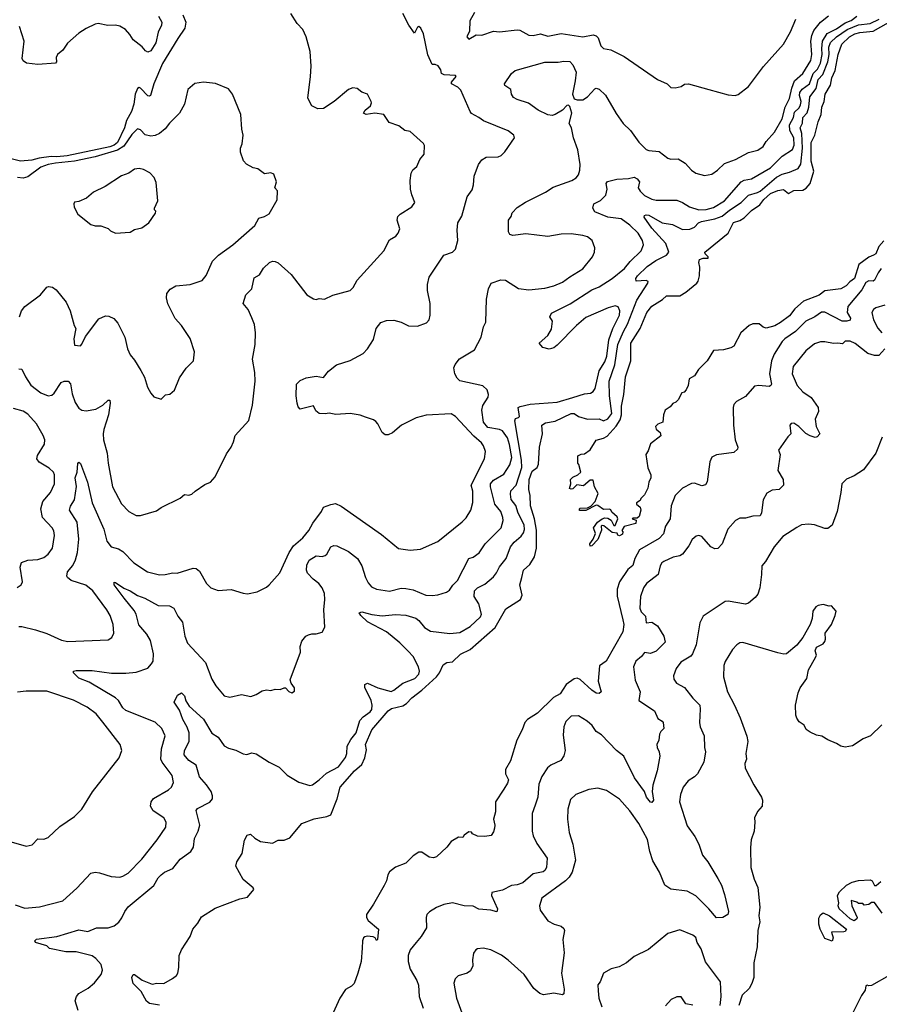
# Model space of a CAD drawing. Extents: x 1771496 to 1971148, y 471553 to 643630.
# Tile 382 of 656: x 1873110 to 1878977, y 544582 to 551302. Entities that reach past the tile are written whole.
import ezdxf

# ---------------------------------------------------------------- set-up
doc = ezdxf.new("R2010")
doc.units = 0

msp = doc.modelspace()

# ---------------------------------------------------------------- linework, layer by layer
at = {"layer": '0CON10XD'}
for points in [[(1874224.5, 551335), (1874244.6, 551285), (1874238.2, 551245), (1874189.1, 551175), (1874085, 551002.9), (1874026.9, 550865), (1874002.5, 550785), (1873995, 550780), (1873985, 550783.8), (1873935, 550834.3), (1873925, 550838.8), (1873915, 550833.3), (1873898.5, 550795), (1873888.4, 550725), (1873873.5, 550675), (1873839.6, 550615), (1873825, 550564.5), (1873778.1, 550465), (1873755, 550446.3), (1873725, 550434.6), (1873433.4, 550373.4), (1873365, 550365.5), (1873325, 550369.2), (1873242.4, 550357.6), (1873193.7, 550343.7), (1873115, 550336.6), (1873051.8, 550351.8)], [(1873105, 547160), (1873125, 547161.1), (1873218.1, 547138.1), (1873295, 547114), (1873395, 547067.5), (1873438.3, 547058.3), (1873715, 547070), (1873740, 547085), (1873753.8, 547115), (1873749.2, 547175), (1873727.1, 547235), (1873704.3, 547275), (1873608.6, 547405), (1873562.1, 547442.1), (1873462.5, 547475), (1873437.1, 547495), (1873433.1, 547505), (1873437.8, 547535), (1873473.3, 547576.7), (1873492.5, 547615), (1873504.7, 547665), (1873513.6, 547756.4), (1873501.9, 547871.9), (1873451.1, 547955), (1873457.8, 547982.2), (1873485.4, 548025), (1873497.1, 548117.1), (1873489.1, 548175), (1873501.8, 548215), (1873506.2, 548273.8), (1873515, 548282.5), (1873525, 548273.8), (1873574.4, 548145.6), (1873604.7, 548005), (1873684.6, 547825), (1873705, 547744), (1873734.6, 547704.6), (1873785, 547690.6), (1873815, 547672.9), (1873890, 547595), (1873983.8, 547533.8), (1874065, 547514.4), (1874104.4, 547515.6), (1874155, 547526.9), (1874185, 547525.6), (1874295, 547559.2), (1874315, 547557.5), (1874338, 547538), (1874386.2, 547455), (1874415, 547423.8), (1874465, 547406.7), (1874553.6, 547413.6), (1874635, 547388.8), (1874665, 547383.8), (1874731.7, 547398.3), (1874795, 547428.8), (1874814.2, 547445.8), (1874885, 547527.5), (1874948.9, 547665), (1874979.7, 547710.3), (1875043.3, 547765), (1875083.3, 547815), (1875111.5, 547865), (1875170.8, 547945), (1875184.2, 547975), (1875235, 547994.2), (1875265, 548000.8), (1875305, 547982.9), (1875579.8, 547789.8), (1875695, 547694.2), (1875775, 547680.8), (1875845, 547689.2), (1875965, 547740.8), (1876131.2, 547875), (1876156.8, 547903.2), (1876188.6, 547955), (1876202.7, 548007.3), (1876202.1, 548085), (1876192.5, 548125), (1876283.5, 548305), (1876290, 548355), (1876276.5, 548395), (1876262.2, 548415), (1876209.1, 548459.1), (1876085, 548594), (1876055, 548612.5), (1875885, 548602.5), (1875815.9, 548584.1), (1875716.7, 548535), (1875655, 548482), (1875625, 548468), (1875605, 548470), (1875584.5, 548484.5), (1875555, 548543.3), (1875540.3, 548560.3), (1875525, 548571.2), (1875469.7, 548589.7), (1875435, 548604), (1875365, 548615.7), (1875267.5, 548607.5), (1875223.6, 548616.4), (1875195, 548611.2), (1875155, 548613.8), (1875131.7, 548631.7), (1875115, 548667.5), (1875025, 548643.8), (1875010.3, 548660.3), (1875004.2, 548685), (1874997.5, 548735), (1874998.8, 548815), (1875025, 548840), (1875065, 548858), (1875135, 548870), (1875185, 548860), (1875217.3, 548902.7), (1875273, 548947), (1875365, 548976), (1875453.8, 549025), (1875484.3, 549055.7), (1875525, 549120), (1875544.3, 549195), (1875575, 549236), (1875615, 549250), (1875665, 549252.5), (1875715, 549238), (1875765, 549214), (1875825, 549210), (1875887.7, 549232.3), (1875904, 549255), (1875912, 549285), (1875911.2, 549365), (1875893.8, 549455), (1875894, 549495), (1875906.2, 549545), (1876005.8, 549694.2), (1876065, 549716.2), (1876084, 549736), (1876100, 549795), (1876095.5, 549865), (1876101.2, 549915), (1876128.3, 549961.7), (1876165, 550092.5), (1876199.4, 550140.6), (1876208.1, 550175), (1876211.9, 550235), (1876242.2, 550315), (1876263.7, 550346.3), (1876295, 550364), (1876375, 550366), (1876396.7, 550375), (1876420.5, 550399.5), (1876486.7, 550495), (1876482.5, 550515), (1876445, 550543.8), (1876275, 550611.4), (1876245, 550635.6), (1876195, 550663.1), (1876185.4, 550675.4), (1876120.9, 550820.9), (1876101.7, 550841.7), (1876058, 550865), (1876058, 550875), (1876088.8, 550915), (1876085, 550922.5), (1876007.5, 550925), (1875990, 550935), (1875985, 550960), (1875966.4, 550986.4), (1875947, 550997), (1875925, 550997.5), (1875895, 551062.5), (1875867.1, 551205), (1875848, 551245), (1875835, 551256.7), (1875825, 551252.5), (1875805, 551210), (1875766.7, 551265), (1875726.2, 551345)], [(1874057.2, 551327.2), (1874080, 551285), (1874077.5, 551265), (1874055, 551216.2), (1874039.3, 551145), (1874005, 551090), (1873985, 551081.8), (1873968.8, 551088.8), (1873946.5, 551116.5), (1873884.2, 551164.2), (1873861.7, 551201.7), (1873832.4, 551235), (1873795, 551258.3), (1873765, 551266.1), (1873712.1, 551262.1), (1873645.7, 551275.7), (1873625, 551272.9), (1873565, 551243.3), (1873515, 551210), (1873437.4, 551142.6), (1873405.6, 551095), (1873367.5, 551065), (1873360, 551045), (1873361.5, 551015), (1873355.3, 551004.7), (1873235, 550996.4), (1873156.1, 551006.1), (1873135, 551022.1), (1873128.4, 551038.4), (1873141, 551155), (1873109.8, 551255)], [(1875508.8, 550745), (1875483.3, 550793.3), (1875445, 550806.7), (1875413.6, 550833.6), (1875385, 550837.5), (1875355, 550826), (1875256.7, 550745), (1875183.9, 550696.1), (1875145, 550693.8), (1875103.8, 550715), (1875076.4, 550766.4), (1875096, 550915), (1875098.8, 550985), (1875093.8, 551085), (1875066.2, 551185), (1875043.3, 551235), (1875005, 551277.5), (1874960, 551345)], [(1876215, 551352.5), (1876182.5, 551295), (1876180, 551225), (1876162.5, 551185), (1876175, 551170), (1876225, 551200), (1876265, 551197.5), (1876345, 551223.3), (1876385, 551218.8), (1876505, 551234), (1876525, 551232), (1876585, 551196.7), (1876614.2, 551194.2), (1876665, 551206), (1876715, 551190.6), (1876805, 551208), (1876955, 551186), (1877025, 551200), (1877045, 551192), (1877058, 551178), (1877075.7, 551125), (1877095, 551105.8), (1877145, 551096), (1877235, 551051.2), (1877463.9, 550893.9), (1877530, 550865), (1877555, 550840), (1877585, 550836.7), (1877625, 550846.2), (1877648.3, 550861.7), (1877675, 550864.5), (1877813.8, 550825), (1877945, 550789.1), (1877994.3, 550785.7)], [(1876365, 547527.5), (1876385, 547567.9), (1876430.4, 547625), (1876459.4, 547705), (1876485, 547737.3), (1876533.7, 547776.3), (1876549.9, 547800.1), (1876556.5, 547823.5), (1876552.8, 547855), (1876513, 547935), (1876497.3, 547987.3), (1876465, 548028), (1876460.5, 548065), (1876463.4, 548086.6), (1876499.7, 548125), (1876538.2, 548245), (1876536, 548295), (1876489.1, 548565), (1876495, 548580), (1876515, 548586.2), (1876520.8, 548595), (1876512.9, 548655), (1876526.6, 548663.4), (1876595, 548678.4), (1876777.6, 548692.4), (1876885, 548724.2), (1876965, 548748.9), (1877005.9, 548754.1), (1877024.4, 548765.6), (1877038.4, 548785), (1877066.3, 548905), (1877105, 548968.1), (1877117.3, 549005), (1877132.2, 549117.8), (1877158.4, 549195), (1877203.2, 549285), (1877205.8, 549315.8), (1877195, 549342.5), (1877175, 549349.1), (1877126.2, 549335), (1876975, 549268.7), (1876910.4, 549215), (1876778.9, 549081.1), (1876755, 549063.1), (1876725, 549054.5), (1876681.2, 549065), (1876656.7, 549095), (1876714, 549146), (1876740.5, 549189.5), (1876746.2, 549245), (1876728.9, 549275), (1876740.5, 549299.5), (1876868, 549362), (1877015, 549457.8), (1877065, 549480), (1877153.1, 549535), (1877238.8, 549605), (1877277.5, 549652.5), (1877351.5, 549725), (1877367.5, 549765), (1877360.8, 549795), (1877331.8, 549845), (1877275, 549900.8), (1877215, 549942.1), (1877125, 549955.4), (1877035, 549990.3), (1877021.7, 550015), (1877029.5, 550045), (1877075, 550069.1), (1877110, 550105), (1877120.8, 550145), (1877112, 550185), (1877121.3, 550198.7), (1877186.5, 550213.5), (1877265, 550218.6), (1877305, 550228.6), (1877325, 550215.4), (1877340, 550195), (1877331.5, 550155), (1877345, 550133.1), (1877375, 550102.5), (1877425, 550077.1), (1877455, 550071.5), (1877595, 550070), (1877635, 550054.6), (1877681.2, 550025), (1877745, 550005.6), (1877795, 550007.3), (1877845, 550020.3), (1877920.8, 550065), (1878035, 550195.4), (1878055, 550206.5), (1878105, 550217.1), (1878235, 550291.1), (1878315, 550370.4), (1878385, 550415.4), (1878396.8, 550445), (1878394.8, 550495), (1878367.1, 550547.1), (1878364, 550585), (1878391.4, 550635), (1878398.8, 550671.2), (1878429.5, 550700.5), (1878440.3, 550720.3), (1878444.2, 550745), (1878432.4, 550785), (1878434.9, 550805), (1878451.6, 550828.4), (1878499.8, 550865), (1878525.3, 550934.7), (1878555, 550964.8), (1878575.9, 551005), (1878587.9, 551065), (1878584.6, 551105), (1878589.5, 551155), (1878620.9, 551209.1), (1878685, 551240.4), (1878745, 551280.3), (1878785, 551295.9), (1878825, 551326.8)], [(1878184.2, 550435.8), (1878205, 550470.6), (1878262.9, 550535), (1878314.7, 550625), (1878335.2, 550704.8), (1878365.2, 550764.8), (1878379.4, 550835), (1878398.4, 550885), (1878455.1, 550934.9), (1878510.8, 551025), (1878516.2, 551063.8), (1878508.9, 551155), (1878515.7, 551195), (1878531.4, 551228.6), (1878575.2, 551284.8), (1878630.3, 551329.7)], [(1876536.7, 547495), (1876548, 547545), (1876591.1, 547585), (1876623.3, 547636.7), (1876638.3, 547695), (1876638.1, 547818.1), (1876624.9, 547894.9), (1876596.4, 547985), (1876595.2, 548055.2), (1876585.3, 548095), (1876587.7, 548165), (1876608.5, 548221.5), (1876642, 548245), (1876651.4, 548268.6), (1876657.4, 548385), (1876678.9, 548475), (1876673.3, 548535), (1876698.8, 548551.2), (1876765, 548561.2), (1876875, 548614.7), (1876895.3, 548615.3), (1876925.4, 548594.6), (1876985, 548574.8), (1877065, 548578.2), (1877095, 548563.6), (1877125, 548577.5), (1877151.9, 548615), (1877135.9, 548735.9), (1877134.1, 548835), (1877173.4, 548946.6), (1877193.5, 549085), (1877230.5, 549175), (1877259.3, 549225), (1877321.5, 549388.5), (1877398.6, 549505), (1877400, 549515), (1877385, 549521.9), (1877318, 549518), (1877315.6, 549535), (1877327.5, 549555), (1877392.6, 549617.4), (1877452, 549658), (1877524.4, 549695), (1877540.5, 549715), (1877519.7, 549775), (1877425, 549879.3), (1877372.7, 549955), (1877375, 549965.7), (1877385, 549970.6), (1877405, 549968.2), (1877495, 549916.7), (1877565, 549903.9), (1877635, 549870.5), (1877685, 549871.9), (1877715, 549886.9), (1877744.4, 549915), (1877764.3, 549925), (1877855, 549943.6), (1877905, 549961.5), (1877955, 550003.2), (1878033.9, 550055), (1878085, 550105.3), (1878145, 550121.9), (1878165, 550133.1), (1878275, 550227.9), (1878315, 550249.2), (1878365, 550260.9), (1878423.8, 550286.2), (1878442.8, 550317.2), (1878453.7, 550425), (1878449.6, 550525), (1878437.2, 550565), (1878452.9, 550597.1), (1878455.1, 550635), (1878483.8, 550666.2), (1878496.4, 550706.4), (1878502.3, 550775), (1878546.2, 550833.8), (1878560.7, 550895), (1878590.8, 550929.2), (1878625.3, 551014.7), (1878634.2, 551065), (1878631.9, 551115), (1878644.2, 551145.8), (1878685.6, 551185), (1878758, 551235), (1878835, 551267.6), (1878914.2, 551275.8), (1878975.3, 551305)], [(1877994.3, 550785.7), (1878015, 550792), (1878084.2, 550845.8), (1878187, 550983), (1878323.8, 551135), (1878370.7, 551219.3), (1878408.2, 551305)], [(1878506.2, 550185), (1878531.3, 550268.7), (1878513.3, 550336.7), (1878511.1, 550465), (1878538.2, 550515), (1878560, 550605), (1878580.5, 550655), (1878584.5, 550705), (1878601.5, 550745), (1878607.9, 550795), (1878645.2, 550854.8), (1878653.5, 550905), (1878675.3, 550954.7), (1878696.1, 551063.9), (1878721.2, 551135), (1878774.6, 551185), (1878809.2, 551205), (1878845, 551215.5), (1878936.4, 551223.6), (1879075.8, 551304.2)], [(1873080.5, 545260.5), (1873145, 545239.5), (1873245, 545247.1), (1873405, 545289.2), (1873501.2, 545375), (1873595, 545476.2), (1873625, 545483.8), (1873655, 545480), (1873735, 545454.2), (1873795, 545450.8), (1873815, 545456), (1873851.7, 545478.3), (1873945, 545573.8), (1874048.8, 545705), (1874107.9, 545792.1), (1874109.2, 545825), (1874094.2, 545855), (1874021.9, 545901.9), (1874004.2, 545935), (1874008.6, 545965), (1874022.8, 545987.2), (1874126, 546045), (1874147.5, 546065), (1874160, 546095), (1874151.9, 546145), (1874083.8, 546233.8), (1874073.7, 546256.3), (1874079.1, 546325), (1874104.4, 546415), (1874080, 546465), (1874035, 546506.9), (1873835, 546587.3), (1873813.8, 546605), (1873783.8, 546655), (1873765, 546674.6), (1873585, 546781.2), (1873515, 546807.1), (1873478, 546845), (1873476.7, 546855), (1873495, 546860.8), (1873605, 546860), (1873737, 546843), (1873835, 546842.3), (1873905, 546850), (1873984.5, 546875.5), (1874010.6, 546905), (1874020.5, 546925), (1874023.5, 546975), (1874003.8, 547065), (1873978.5, 547108.5), (1873922.6, 547172.6), (1873904.7, 547245), (1873891, 547271), (1873824.3, 547354.3), (1873754.4, 547445), (1873755, 547462.5), (1873765, 547461.2), (1873821.6, 547421.6), (1873865, 547404.6), (1873915, 547372.9), (1873965, 547353.1), (1874055, 547303.6), (1874132.4, 547302.4), (1874162, 547285), (1874190.3, 547230.3), (1874220.9, 547190.9), (1874236.5, 547095), (1874255, 547046), (1874377.5, 546915), (1874422.1, 546802.1), (1874448, 546755), (1874505, 546688), (1874545, 546678), (1874625, 546697.5), (1874687.3, 546682.7), (1874724.2, 546695.8), (1874765, 546721.2), (1874795, 546728), (1874825, 546724), (1874855, 546733.8), (1874888.3, 546731.7), (1874915, 546742.5), (1874925, 546742.5), (1874947, 546717), (1874968.3, 546708.3), (1874985, 546720), (1874987, 546743), (1874962.5, 546775), (1874957, 546797), (1875028, 546985), (1875025.8, 547025), (1875035, 547060), (1875063.3, 547095), (1875082.5, 547105), (1875105, 547111.2), (1875135, 547110), (1875175, 547122.5), (1875193.6, 547156.4), (1875187.3, 547275), (1875193.8, 547345), (1875190, 547385), (1875173.8, 547425), (1875152.3, 547455), (1875112.7, 547485), (1875074, 547525), (1875068.2, 547545), (1875070.3, 547579.7), (1875085, 547613.6), (1875135, 547642.7), (1875175, 547639.4), (1875195, 547644.3), (1875206.9, 547655), (1875233.8, 547705), (1875255, 547714.2), (1875275, 547710.8), (1875355, 547673.1), (1875416.5, 547625), (1875445.6, 547575), (1875471.1, 547495), (1875488.9, 547458.9), (1875512.2, 547432.2), (1875544.6, 547414.6), (1875635, 547402.7), (1875715, 547421.9), (1875745, 547421.1), (1875795, 547412.2), (1875882.5, 547375), (1875925, 547372.5), (1875965, 547377.5), (1876022.5, 547395), (1876045, 547408), (1876066.6, 547443.4), (1876098.9, 547475), (1876175.6, 547624.4), (1876205.4, 547634.6), (1876246.3, 547663.7), (1876287.8, 547725), (1876395.4, 547835), (1876410.5, 547885), (1876408.2, 547905), (1876393.1, 547945), (1876352.6, 547995), (1876322.9, 548115), (1876323.5, 548135), (1876345, 548160), (1876415, 548200), (1876455.3, 548265), (1876468.9, 548315), (1876453.8, 548403.8), (1876439.2, 548449.2), (1876405.8, 548495.8), (1876385, 548506.2), (1876305, 548519.7), (1876276.4, 548555), (1876263.5, 548636.5), (1876270.9, 548669.1), (1876306.9, 548725), (1876310, 548745), (1876301.2, 548775), (1876272.3, 548802.3), (1876115, 548838.2), (1876096, 548856), (1876081.4, 548885), (1876073.8, 548926.2), (1876081.8, 548948.2), (1876111.7, 548988.3), (1876215, 549050), (1876260, 549135), (1876276.7, 549205), (1876291.2, 549238.8), (1876297.1, 549395), (1876310, 549465), (1876327.5, 549505), (1876395, 549526.7), (1876425, 549523.8), (1876515, 549468.8), (1876585, 549458.6), (1876695, 549470.6), (1876755.8, 549485.8), (1876815, 549510.6), (1876865, 549548.1), (1876955, 549602), (1877018.8, 549685), (1877033.9, 549716.1), (1877036.1, 549746.1), (1877016.7, 549795), (1876985, 549820), (1876955, 549830), (1876875, 549841.9), (1876805, 549838.6), (1876715, 549822.5), (1876565, 549840), (1876475, 549829.2), (1876456.1, 549836.1), (1876446.7, 549855), (1876446.1, 549933.9), (1876465, 549960), (1876471.2, 549985), (1876505, 550021.2), (1876563, 550057), (1876698.8, 550125), (1876750.9, 550159.1), (1876878.8, 550205), (1876907.8, 550222.2), (1876925, 550243.3), (1876934.2, 550275), (1876936, 550315), (1876919.1, 550415), (1876890.3, 550495), (1876877.2, 550565), (1876860.8, 550595), (1876877.7, 550665), (1876865, 550708.8), (1876855, 550718.6), (1876845, 550715.8), (1876815.3, 550684.7), (1876765, 550654.5), (1876745, 550648.9), (1876715, 550653.1), (1876650, 550685), (1876583.4, 550733.4), (1876506.8, 550756.8), (1876481.2, 550771.2), (1876466.7, 550795), (1876463.3, 550825), (1876422.3, 550852.3), (1876420, 550865), (1876466.7, 550935), (1876492.5, 550955), (1876695, 551011.5), (1876785, 551012), (1876825, 551020), (1876865, 551016.9), (1876885.8, 550995), (1876908.5, 550945), (1876900.9, 550885), (1876883.8, 550795), (1876895, 550762.7), (1876915, 550754.7), (1876955, 550755.9), (1876984.6, 550775), (1877035, 550831.1), (1877045, 550834.3), (1877065, 550827.5), (1877107.6, 550787.6), (1877181.2, 550661.2), (1877228.6, 550595), (1877279.2, 550545), (1877335, 550466), (1877385, 550416.2), (1877405, 550408.8), (1877475, 550402), (1877535, 550357.5), (1877555, 550350), (1877605, 550352.5), (1877652.4, 550322.4), (1877696, 550275), (1877726.1, 550253.9), (1877785, 550240), (1877835, 550248), (1877873.3, 550275), (1877919.7, 550320.3), (1877995, 550349.2), (1878084.6, 550395.4), (1878149, 550411), (1878184.2, 550435.8)], [(1873108.6, 549275), (1873123.6, 549316.4), (1873144.6, 549345.4), (1873252, 549425), (1873295, 549476.2), (1873307.7, 549482.3), (1873335, 549477.5), (1873358.7, 549458.7), (1873427.5, 549375), (1873455.8, 549315), (1873482, 549215), (1873493.6, 549193.6), (1873480, 549125), (1873485, 549080), (1873525, 549077.5), (1873535, 549087.5), (1873559.3, 549140.7), (1873649.7, 549260.3), (1873695, 549281.4), (1873719.1, 549279.1), (1873752.4, 549262.4), (1873780.9, 549230.9), (1873829.2, 549135), (1873845.8, 549055), (1873864.2, 549015), (1873895, 548978), (1873938.3, 548908.3), (1873961.7, 548861.7), (1873983.8, 548795), (1874005, 548752.5), (1874025, 548727.5), (1874075, 548713.3), (1874105, 548742.5), (1874135, 548746.7), (1874165.9, 548774.1), (1874201.7, 548858.3), (1874247.5, 548925), (1874296.1, 548973.9), (1874303.3, 549035), (1874275, 549126.7), (1874215, 549216.2), (1874172, 549262), (1874122.1, 549362.1), (1874111.9, 549405), (1874115.6, 549434.4), (1874137.6, 549462.4), (1874175, 549485.7), (1874275, 549495.7), (1874356.8, 549523.2), (1874382.7, 549557.3), (1874425.7, 549654.3), (1874466.2, 549695), (1874565, 549766), (1874715, 549896.7), (1874742.1, 549947.9), (1874781.7, 549958.3), (1874813, 549977), (1874867, 550073), (1874870, 550135), (1874852.5, 550155), (1874863.3, 550195), (1874845, 550247.5), (1874825, 550256.7), (1874780.5, 550250.5), (1874735, 550284), (1874705, 550291.2), (1874657.3, 550317.3), (1874638.3, 550338.3), (1874617.7, 550397.7), (1874617.5, 550425), (1874629.2, 550455), (1874636, 550515), (1874626.2, 550555), (1874618.8, 550655), (1874562.5, 550795), (1874535, 550830), (1874446.4, 550866.4), (1874365, 550876.7), (1874305, 550867.5), (1874258.8, 550825), (1874234.3, 550725), (1874201.4, 550665), (1874133, 550597), (1874103.3, 550556.7), (1874065, 550524.5), (1874035, 550511.5), (1874005, 550507.3), (1873967.6, 550517.6), (1873935, 550550), (1873915, 550556.7), (1873875, 550519.3), (1873820.8, 550439.2), (1873778.7, 550411.3), (1873625, 550366.7), (1873485, 550336.4), (1873355, 550324), (1873305, 550313), (1873254.6, 550295), (1873165, 550229.6), (1873135, 550221.1), (1873095, 550225.3)], [(1873105, 548920), (1873125, 548917.5), (1873149.2, 548865), (1873187.4, 548807.4), (1873254.6, 548754.6), (1873305, 548734.4), (1873329.8, 548740.2), (1873345, 548752.5), (1873393.9, 548826.1), (1873415, 548835.9), (1873441.2, 548835), (1873456.3, 548816.3), (1873469.2, 548749.2), (1873489.8, 548689.8), (1873515, 548650.8), (1873535, 548637.1), (1873565, 548632.2), (1873631.2, 548645), (1873677.7, 548672.3), (1873715, 548706.2), (1873725.9, 548705.9), (1873728.1, 548685), (1873715.5, 548605), (1873684.4, 548505), (1873680.6, 548475), (1873682.7, 548435), (1873706.4, 548345), (1873713.6, 548275), (1873744.4, 548115), (1873805, 547998.8), (1873855, 547946.2), (1873905, 547918.8), (1873935, 547918.8), (1874045, 547950), (1874076.4, 547973.6), (1874205, 548037.5), (1874235, 548062.5), (1874265, 548057.5), (1874285, 548063.3), (1874307.5, 548085), (1874375, 548130), (1874413, 548147), (1874445, 548182.5), (1874521.7, 548338.3), (1874553.8, 548385), (1874569.2, 548420.8), (1874581.2, 548465), (1874673.6, 548566.4), (1874699.5, 548670.5), (1874718, 548835), (1874715.7, 548895), (1874700, 548985), (1874718, 549085), (1874720, 549165), (1874712.3, 549222.3), (1874695, 549267.5), (1874668.8, 549325), (1874636.7, 549365), (1874654.5, 549425.5), (1874695.6, 549464.4), (1874710.3, 549539.7), (1874748.2, 549561.8), (1874775, 549607.5), (1874815, 549645.8), (1874835, 549654), (1874855, 549652.5), (1874875, 549644), (1874963.6, 549563.6), (1875071.2, 549425), (1875116.4, 549396.4), (1875135, 549393.3), (1875155, 549400), (1875190, 549395), (1875247.6, 549422.4), (1875365, 549454), (1875386, 549475), (1875413.8, 549525), (1875595.8, 549724.2), (1875635, 549800), (1875676.7, 549825), (1875693.8, 549845), (1875706, 549875), (1875686.4, 549933.6), (1875691.2, 549958.8), (1875706.7, 549975), (1875786.7, 550025), (1875807.5, 550055), (1875785.9, 550105.9), (1875777.5, 550145), (1875776, 550205), (1875782.5, 550255), (1875793.2, 550276.8), (1875820.5, 550299.5), (1875841.7, 550348.3), (1875870, 550385), (1875873.6, 550443.6), (1875866.4, 550456.4), (1875775, 550540), (1875740, 550545), (1875697.7, 550577.7), (1875631.2, 550601.2), (1875595.7, 550655.7), (1875535, 550663.8), (1875476, 550656), (1875457.5, 550665), (1875468, 550685), (1875505.7, 550715), (1875512, 550735), (1875508.8, 550745)], [(1873765, 549846.2), (1873865, 549853.3), (1873895, 549870), (1873945, 549882.5), (1873992.5, 549915), (1874037, 549983), (1874040, 549995), (1874030, 550005), (1874030, 550015), (1874052.5, 550065), (1874041.7, 550191.7), (1874027.5, 550225), (1873998.3, 550258.3), (1873955, 550280), (1873926.1, 550286.1), (1873895, 550281.2), (1873855.7, 550254.3), (1873805, 550236), (1873693.3, 550165), (1873613.3, 550125), (1873567.5, 550085), (1873515, 550062.5), (1873485, 550057.5), (1873480, 550045), (1873483, 550023), (1873507.5, 549975), (1873595, 549903.8), (1873625, 549896.2), (1873665, 549896.2), (1873715, 549876.7), (1873731.2, 549861.2), (1873765, 549846.2)], [(1879007.1, 549792.9), (1878974.3, 549755), (1878952.9, 549705), (1878936.7, 549695), (1878905, 549681.8), (1878838.3, 549631.7), (1878806.9, 549535), (1878776.5, 549513.5), (1878751.2, 549485), (1878715, 549466), (1878605, 549451.2), (1878567.9, 549422.1), (1878459.1, 549380.9), (1878401.7, 549328.3), (1878365, 549282.2), (1878303.8, 549235), (1878265, 549213.1), (1878205, 549196.2), (1878183.9, 549203.9), (1878157, 549227), (1878113, 549227), (1878090, 549215), (1878032.5, 549165), (1877985, 549074.3), (1877965, 549062.2), (1877915, 549049.1), (1877845, 549044), (1877801.8, 548975), (1877742.9, 548915), (1877715, 548872.5), (1877679.3, 548850.7), (1877672.5, 548805), (1877660, 548775), (1877645, 548760), (1877630, 548755), (1877605, 548707.5), (1877588.3, 548691.7), (1877567, 548683), (1877549.3, 548660.7), (1877515, 548637.5), (1877503.8, 548605), (1877500, 548555), (1877465, 548542.5), (1877450, 548525), (1877455, 548507.5), (1877482.5, 548485), (1877487, 548463), (1877415, 548407.5), (1877399.5, 548360.5), (1877384, 548335), (1877397, 548243), (1877417.5, 548195), (1877417.5, 548175), (1877403.3, 548145), (1877398, 548105), (1877375, 548060), (1877350, 548035), (1877345, 548020), (1877320, 548005), (1877320, 547995), (1877346.1, 547976.1), (1877348.8, 547955), (1877339.3, 547910.7), (1877325, 547900), (1877295, 547900), (1877290, 547895), (1877317.5, 547887.5), (1877316.7, 547863.3), (1877235, 547842.5), (1877220, 547815), (1877226.4, 547806.4), (1877225, 547790), (1877205, 547780), (1877193.6, 547783.6), (1877188.3, 547798.3), (1877153.3, 547803.3), (1877098.3, 547848.3), (1877085, 547850), (1877080, 547845), (1877081.7, 547818.3), (1877056.1, 547753.9), (1877015, 547712.5), (1877005, 547710), (1877001.2, 547725), (1877023.6, 547756.4), (1877040, 547795), (1877027.5, 547835), (1877055, 547873.3), (1877085, 547896.7), (1877105, 547902.5), (1877125, 547900), (1877146.4, 547886.4), (1877165, 547850), (1877175, 547850), (1877192.5, 547895), (1877189.3, 547909.3), (1877150.7, 547940.7), (1877145, 547957.5), (1877135, 547962.5), (1877095, 547960), (1877056.7, 547986.7), (1877045, 547990), (1876975, 547952.5), (1876931.7, 547951.7), (1876930, 547965), (1876935, 547967.5), (1876985, 547970), (1877008.3, 547981.7), (1877037, 548013), (1877059.3, 548069.3), (1877032.5, 548115), (1877025, 548160), (1877005, 548160), (1876959.3, 548120.7), (1876913, 548127), (1876885, 548100), (1876875, 548097.5), (1876862.5, 548102.5), (1876872.5, 548135), (1876870, 548165), (1876885, 548180), (1876920, 548195), (1876940, 548215), (1876927, 548267), (1876920, 548275), (1876920, 548325), (1876943, 548337), (1876965, 548340), (1877003, 548367), (1877045, 548433.3), (1877095, 548445.5), (1877119, 548461), (1877181, 548529), (1877209.6, 548570.4), (1877218.9, 548605), (1877218.4, 548665), (1877234.5, 548744.5), (1877244.6, 548865), (1877281.9, 548975), (1877281.5, 549095), (1877344.6, 549195.4), (1877390, 549305), (1877425, 549348), (1877498, 549392), (1877525, 549417.5), (1877615, 549417.3), (1877657.3, 549442.7), (1877732.4, 549505), (1877741.9, 549518.1), (1877751.1, 549555), (1877752.3, 549612.3), (1877745.8, 549644.2), (1877750, 549665), (1877775, 549674.2), (1877808.8, 549675), (1877810, 549685), (1877788.8, 549705), (1877786, 549715), (1877944.7, 549845), (1877981.4, 549918.6), (1878025, 549932.1), (1878055, 549949.6), (1878105, 550000), (1878162.2, 550037.8), (1878188.4, 550075), (1878235.5, 550115), (1878285, 550137.3), (1878324.2, 550144.2), (1878357, 550117), (1878395, 550136.9), (1878455, 550139.6), (1878478.4, 550151.6), (1878506.2, 550185)], [(1878990.9, 549605), (1878968.8, 549575), (1878944.6, 549525.4), (1878935, 549518.9), (1878905, 549519.6), (1878885, 549508.5), (1878858.8, 549458.8), (1878761.8, 549345), (1878758.9, 549305), (1878780, 549265), (1878777.6, 549252.4), (1878755.2, 549244.8), (1878724.1, 549245.9), (1878605, 549307.3), (1878583.1, 549306.9), (1878537.5, 549275), (1878475, 549244.6), (1878406.3, 549173.7), (1878331.8, 549125), (1878313.8, 549105), (1878260.5, 549019.5), (1878241.2, 548975), (1878227.6, 548885), (1878241.1, 548815), (1878238, 548805), (1878225, 548798.9), (1878154.1, 548805.9), (1878125, 548801.2), (1878065, 548730), (1878002.7, 548697.3), (1877984.2, 548675.8), (1877979.2, 548655), (1877981.8, 548535), (1877994.4, 548435), (1878011.8, 548385), (1878008.4, 548371.6)], [(1879015, 549353.3), (1878953.6, 549336.4), (1878938, 549325), (1878925.8, 549305), (1878937.5, 549255), (1878966.3, 549196.3), (1878995.3, 549165.3)], [(1879015.5, 549055), (1878975, 549010), (1878945, 549010), (1878900, 549025), (1878812.1, 549092.1), (1878777.9, 549107.9), (1878745, 549108), (1878725, 549091.2), (1878695, 549095.7), (1878665, 549091.4), (1878605, 549103.3), (1878575, 549103.1), (1878535, 549090.6), (1878475, 549041.4), (1878388.6, 548935), (1878382.5, 548885), (1878417.8, 548805), (1878455, 548761.9), (1878513.3, 548723.3), (1878560, 548655), (1878561.2, 548628.8), (1878539.2, 548575), (1878545.7, 548525), (1878572.5, 548475), (1878553.6, 548456.4), (1878538.8, 548451.2), (1878505, 548463.3)], [(1873094.1, 547425.9), (1873120, 547445), (1873130, 547465), (1873114.2, 547565.8), (1873123.3, 547596.7), (1873165, 547612.5), (1873235, 547618.6), (1873275, 547632.9), (1873304.2, 547655), (1873334.2, 547695), (1873348.7, 547781.3), (1873343.6, 547813.6), (1873331.4, 547835), (1873267.1, 547905), (1873254.7, 547965), (1873267.5, 548015), (1873320, 548075), (1873348.5, 548135), (1873348.9, 548195), (1873340.6, 548215), (1873311.8, 548241.8), (1873243.2, 548283.2), (1873227.5, 548305), (1873231.2, 548328.8), (1873279.5, 548405), (1873282.5, 548435), (1873271.5, 548465), (1873225, 548543.1), (1873165, 548609.4), (1873135, 548629.5), (1873068.8, 548648.8)], [(1878505, 548463.3), (1878475, 548478), (1878428, 548525), (1878395, 548548), (1878375, 548546), (1878366.7, 548535), (1878372.5, 548475), (1878352.5, 548455), (1878290, 548365), (1878301.2, 548335), (1878285.8, 548225), (1878321.9, 548165), (1878324.1, 548125.9), (1878293.6, 548096.4), (1878245, 548091.2), (1878209.7, 548070.3), (1878184.4, 548025), (1878174.2, 547935.8), (1878165, 547916.7), (1878115, 547912.9), (1878065, 547899.4), (1878025, 547900), (1877995, 547883.8), (1877942.5, 547825), (1877904.5, 547725), (1877875, 547692.2), (1877855, 547691.1), (1877828, 547705), (1877765, 547775.7), (1877745, 547782.5), (1877726.7, 547776.7), (1877700, 547755), (1877677.8, 547712.2), (1877634.5, 547655.5), (1877615, 547644.2), (1877570, 547635), (1877506.7, 547605), (1877492, 547595), (1877482.5, 547575), (1877467.5, 547515), (1877387.5, 547455), (1877366.9, 547425), (1877346.5, 547365), (1877343.8, 547285), (1877351.1, 547261.1), (1877381.9, 547231.9), (1877387, 547187), (1877425, 547190), (1877463.3, 547165), (1877507.5, 547095), (1877515.7, 547055), (1877455, 546991.8), (1877415, 546976.4), (1877375, 546982.5), (1877353.9, 546956.1), (1877315.8, 546925), (1877300.5, 546885), (1877311.8, 546795), (1877344.3, 546715), (1877336.2, 546655), (1877443.3, 546585), (1877465, 546533.8), (1877495, 546515.8), (1877502, 546505), (1877506.2, 546465), (1877486.2, 546445), (1877476.2, 546425), (1877472, 546385), (1877458, 546355), (1877460.8, 546335), (1877475.6, 546305.6), (1877479.4, 546275), (1877461.1, 546175), (1877432.6, 546077.4), (1877428.2, 546035), (1877437.1, 545975), (1877425, 545959.2), (1877415, 545962), (1877388.9, 545995), (1877374.5, 546034.5), (1877307.6, 546127.6), (1877233.1, 546275), (1877184.1, 546314.1), (1877080.9, 546420.9), (1877046, 546445), (1877018, 546485), (1876984.3, 546514.3), (1876925, 546551.2), (1876875, 546548), (1876837.9, 546512.1), (1876824.2, 546475), (1876818.8, 546418.8), (1876832.9, 546315), (1876825, 546277.5), (1876804.1, 546245.9), (1876735, 546214), (1876713.4, 546196.6), (1876673.1, 546136.9), (1876653.3, 546085), (1876646.3, 545996.3), (1876629.5, 545940.5), (1876607.3, 545885), (1876607.5, 545765), (1876615, 545731.2), (1876640.2, 545680.2), (1876710.3, 545580.3), (1876706, 545515), (1876695, 545495.5), (1876682.6, 545487.4), (1876615, 545471.8), (1876545, 545410.6), (1876505, 545397.2), (1876467.2, 545392.8), (1876405, 545360.6), (1876333.8, 545346.2), (1876331.2, 545325), (1876372, 545235), (1876366, 545214), (1876325, 545224.6), (1876245, 545232.3), (1876205, 545251.5), (1876145, 545253.9), (1876065, 545274.4), (1876005, 545262.9), (1875955, 545242.5), (1875907, 545213), (1875890, 545195), (1875884.2, 545175), (1875885.8, 545105), (1875851.1, 545045), (1875816.2, 545003.8), (1875774.5, 544955), (1875762.5, 544915), (1875762.7, 544875), (1875775, 544821.2), (1875821.1, 544745), (1875832.8, 544712.8), (1875837.8, 544635), (1875864, 544555)], [(1878997, 548453), (1878953.5, 548345), (1878869.5, 548230.5), (1878805, 548189.5), (1878753, 548167), (1878721.9, 548135), (1878715.6, 548075), (1878688.8, 547945), (1878655, 547852.5), (1878625, 547830), (1878605, 547830), (1878534.1, 547854.1), (1878495, 547859.2), (1878446.1, 547853.9), (1878415, 547836), (1878318.9, 547775), (1878260, 547705), (1878200.8, 547605), (1878174.5, 547575.5), (1878173.8, 547515), (1878160.8, 547425), (1878147.5, 547382.5), (1878130.7, 547359.3), (1878085, 547320), (1878065, 547314.3), (1877945, 547334.2), (1877925, 547332), (1877775, 547232.5), (1877752.5, 547185), (1877726.5, 547035), (1877703.1, 546975), (1877691.5, 546958.5), (1877623.6, 546916.4), (1877590.8, 546875), (1877572.5, 546825), (1877575, 546802.5), (1877593.8, 546775), (1877647.5, 546745), (1877705, 546670.8), (1877752.5, 546625), (1877754.4, 546595.6), (1877749.4, 546505), (1877755.6, 546475), (1877782.9, 546415), (1877784.3, 546335), (1877791.9, 546305), (1877778.9, 546235), (1877735.6, 546155), (1877715.8, 546134.2), (1877673.4, 546106.6), (1877638.5, 546065), (1877620, 546015), (1877613.1, 545965), (1877665, 545801.2), (1877717.6, 545727.6), (1877746.1, 545676.1), (1877770.6, 545600.6), (1877806.9, 545555), (1877875, 545442), (1877900, 545395), (1877920.7, 545330.7), (1877947.8, 545215), (1877944.4, 545195), (1877908.6, 545175), (1877865, 545173.1), (1877814.6, 545234.6), (1877725, 545321.9), (1877665, 545355.5), (1877555, 545367.5), (1877514.3, 545395), (1877477.9, 545485), (1877431.8, 545561.8), (1877410.8, 545625), (1877395, 545707.5), (1877336.2, 545816.2), (1877275, 545901.9), (1877205, 545982.9), (1877115, 546041.9), (1877056.8, 546056.8), (1876995, 546049.4), (1876905, 546014.2), (1876870.4, 545979.6), (1876850.6, 545915), (1876849.2, 545845), (1876860, 545755), (1876884.5, 545674.5), (1876904.4, 545565), (1876881.8, 545485), (1876860.5, 545449.5), (1876835.6, 545425), (1876675, 545306), (1876657.1, 545255), (1876662.5, 545225), (1876715, 545152), (1876759.1, 545129.1), (1876805.9, 545115.9), (1876825, 545100), (1876828, 545085), (1876816.9, 545025), (1876826.3, 544933.7), (1876808.8, 544795), (1876825.5, 544685), (1876825, 544653.3), (1876815, 544648), (1876755, 544659.1), (1876685, 544647.5), (1876660.6, 544655), (1876620.5, 544690.5), (1876553.3, 544785), (1876445, 544884.3), (1876398.3, 544918.3), (1876325, 544954.2), (1876273.9, 544966.1), (1876235, 544961.2), (1876223.3, 544955), (1876208.3, 544931.7), (1876200, 544885), (1876203.8, 544845), (1876188.3, 544811.7), (1876164.3, 544795.7), (1876102.7, 544777.3), (1876083.3, 544755), (1876074.1, 544725.9), (1876091.9, 544625), (1876167.4, 544417.4)], [(1878008.4, 548371.6), (1877985, 548348.2), (1877865, 548332.9), (1877835, 548316), (1877821.1, 548285), (1877801.3, 548148.7), (1877791.9, 548128.1), (1877765, 548121.4), (1877715, 548138.8), (1877695, 548135.8), (1877634.7, 548105.3), (1877584.5, 548055), (1877556.4, 547985), (1877548.8, 547895), (1877518.8, 547845), (1877505, 547793.3), (1877475, 547761.8), (1877340.5, 547685), (1877308.3, 547625), (1877295, 547578.2), (1877259.9, 547550.1), (1877203.7, 547465), (1877188.3, 547415), (1877188.7, 547368.7), (1877226.2, 547206.2), (1877233.1, 547175), (1877226.9, 547125), (1877112.5, 546925), (1877068.5, 546891.5), (1877058.3, 546788.3), (1877080, 546715), (1877065, 546704.4), (1877045, 546706.7), (1877015, 546726.4), (1876935, 546799.1), (1876915, 546807.8), (1876895, 546803.5), (1876840, 546765), (1876799.7, 546700.3), (1876754.5, 546675.5), (1876645, 546570.4), (1876576, 546525), (1876557.5, 546505), (1876540, 546455), (1876504.2, 546385), (1876460.8, 546245), (1876426.2, 546185), (1876426.2, 546155), (1876445.8, 546114.2), (1876439.1, 546090.9), (1876415, 546051.2), (1876356.7, 545965), (1876358.8, 545895), (1876343.8, 545845), (1876352.5, 545805), (1876350, 545785), (1876345, 545760), (1876327.5, 545735), (1876285, 545726.7), (1876235, 545730), (1876200, 545745), (1876195, 545757.5), (1876175, 545760), (1876143.6, 545736.4), (1876135, 545720), (1876105, 545722.5), (1876055, 545693.3), (1876026.2, 545655), (1875955, 545588), (1875935, 545581.2), (1875905.8, 545585.8), (1875855, 545620), (1875835, 545620), (1875795, 545596.2), (1875745, 545545.6), (1875675, 545518.6), (1875635, 545486), (1875621.9, 545465), (1875612.9, 545425), (1875597.8, 545392.2), (1875525.3, 545264.7), (1875477.8, 545195), (1875478.1, 545175), (1875488.6, 545155), (1875560, 545095), (1875552.5, 545025), (1875545, 545017.5), (1875537.5, 545035), (1875523.8, 545043.8), (1875483.1, 545046.9), (1875465, 545042), (1875456.2, 545035), (1875449.2, 545015), (1875448.1, 544965), (1875440.4, 544875), (1875419.3, 544795), (1875392.5, 544725), (1875375, 544705.5), (1875335, 544682.2), (1875296.4, 544625), (1875214.5, 544445)], [(1873509.3, 544539.3), (1873488.8, 544605), (1873498.8, 544635), (1873515, 544656), (1873576.8, 544693.2), (1873620.3, 544729.7), (1873667.1, 544785), (1873676.7, 544815), (1873667.1, 544855), (1873630.9, 544895), (1873605, 544913.1), (1873495, 544940.3), (1873425, 544940.7), (1873315, 544963.1), (1873295, 544980.8), (1873217.5, 545005), (1873213.3, 545015), (1873225, 545026), (1873363.3, 545045), (1873515, 545090.6), (1873575, 545080), (1873635, 545104), (1873715, 545103.1), (1873755, 545118), (1873786.5, 545143.5), (1873808.3, 545171.7), (1873827.3, 545215), (1873851.4, 545248.6), (1874025, 545393.1), (1874054.6, 545445), (1874075, 545466.5), (1874098, 545485), (1874155, 545508.6), (1874205, 545571.9), (1874279.2, 545625), (1874296.5, 545655), (1874303.3, 545715), (1874328.6, 545765), (1874340, 545805), (1874314.2, 545905.8), (1874325, 545918), (1874408, 545962), (1874425.8, 545985), (1874427.1, 546005), (1874418.1, 546035), (1874385, 546080), (1874337.1, 546135), (1874316, 546215), (1874265, 546247.1), (1874231.9, 546285), (1874235.6, 546315), (1874267.9, 546375), (1874267.9, 546435), (1874254.2, 546474.2), (1874223.8, 546525), (1874200.5, 546590.5), (1874163.8, 546645), (1874187, 546693), (1874215, 546707.5), (1874235, 546686.7), (1874244.5, 546654.5), (1874267.2, 546617.2), (1874365, 546528.5), (1874422.5, 546432.5), (1874465.2, 546405.2), (1874505, 546347.1), (1874535, 546329.4), (1874585, 546317.5), (1874635, 546292), (1874661.7, 546288.3), (1874695, 546298), (1874725, 546291.2), (1874812.5, 546235), (1874880.5, 546200.5), (1874935.6, 546145.6), (1875015, 546098.6), (1875090, 546075), (1875108.9, 546081.1), (1875155, 546114.4), (1875205, 546160), (1875286.9, 546203.1), (1875335, 546267.1), (1875343.6, 546295), (1875345.2, 546345), (1875369.7, 546390.3), (1875406.3, 546435), (1875431.3, 546518.7), (1875455, 546544.5), (1875502.4, 546577.6), (1875514.6, 546595), (1875516.1, 546625), (1875508.8, 546655), (1875465.3, 546745), (1875465, 546765.8), (1875485, 546773.2), (1875555, 546741.6), (1875645, 546716.8), (1875664.7, 546725.3), (1875725.3, 546774.7), (1875808, 546805), (1875834.4, 546835), (1875840, 546855), (1875833.3, 546885), (1875796.4, 546955), (1875762.6, 546992.6), (1875705, 547050), (1875614.2, 547124.2), (1875485, 547192.7), (1875439.2, 547235), (1875427.5, 547255), (1875445, 547260), (1875512.7, 547242.7), (1875585, 547232.9), (1875675, 547242.5), (1875745, 547237.5), (1875815, 547217.8), (1875835, 547201.9), (1875873.5, 547153.5), (1875915, 547128.1), (1876046.3, 547113.7), (1876115, 547120.6), (1876185, 547160), (1876255, 547227.5), (1876261.2, 547245), (1876244.3, 547315), (1876212.2, 547365), (1876215, 547403.3), (1876235, 547424.3), (1876285, 547448.9), (1876345, 547499.4), (1876365, 547527.5)], [(1874065, 544575.6), (1873996.8, 544586.8), (1873975, 544604), (1873939.8, 544669.8), (1873885.8, 544725), (1873876.7, 544765), (1873883.9, 544786.1), (1873895, 544786.7), (1873946.6, 544746.6), (1874015, 544718.8), (1874045.9, 544725.9), (1874095, 544724), (1874152.6, 544757.4), (1874180.5, 544779.5), (1874190, 544795), (1874197.6, 544832.4), (1874200, 544915), (1874214.3, 544955), (1874274, 545045), (1874291.2, 545095), (1874326.7, 545135), (1874350.5, 545179.5), (1874445, 545238.8), (1874612.5, 545302.5), (1874665, 545313.3), (1874707.5, 545365), (1874705, 545377.5), (1874634.6, 545434.6), (1874586.4, 545525), (1874593.5, 545555), (1874628.1, 545611.9), (1874645, 545702.5), (1874662.3, 545737.7), (1874685, 545743.3), (1874715, 545715.8), (1874755, 545693.3), (1874835, 545681.2), (1874875, 545701.4), (1874916.4, 545703.6), (1874955, 545717.8), (1875035, 545816.9), (1875121, 545849), (1875206.7, 545863.3), (1875235, 545874.4), (1875278.1, 545985), (1875297.8, 546065), (1875394.8, 546175.2), (1875445, 546218.8), (1875466, 546265), (1875478.5, 546318.5), (1875470.4, 546355), (1875514.8, 546455), (1875625, 546584.6), (1875648, 546602), (1875725, 546620.2), (1875749.7, 546635), (1875786, 546674), (1875855, 546725.6), (1875955, 546817.2), (1875975.8, 546845), (1876000.5, 546899.5), (1876025, 546914), (1876065, 546920), (1876118.5, 546971.5), (1876185, 547004.3), (1876355, 547153.5), (1876428.8, 547281.2), (1876528.1, 547345), (1876540.5, 547375), (1876522.9, 547445), (1876536.7, 547495)], [(1878995, 546488.8), (1878917.5, 546415), (1878867.5, 546395), (1878793.9, 546346.1), (1878745, 546336.2), (1878715, 546343.3), (1878685, 546363.3), (1878625, 546386.7), (1878585, 546412.5), (1878548.3, 546418.3), (1878505, 546440), (1878478, 546458), (1878465, 546487.5), (1878430.7, 546510.7), (1878413.3, 546535), (1878406.7, 546555), (1878406, 546625), (1878422.7, 546707.3), (1878437.7, 546742.3), (1878483.3, 546805), (1878493.3, 546865), (1878540.7, 546949.3), (1878547.5, 546965), (1878540, 546995), (1878549.3, 547020.7), (1878595, 547043.3), (1878605, 547057.5), (1878610, 547075), (1878607.5, 547115), (1878650, 547175), (1878676.7, 547235), (1878682.5, 547265), (1878651.7, 547301.7), (1878635, 547300), (1878595, 547310), (1878560, 547305), (1878543.3, 547295), (1878523.8, 547265), (1878518.8, 547215), (1878506, 547175), (1878455.8, 547085), (1878415, 547034), (1878345, 546974.2), (1878325, 546972.2), (1878285, 546981.1), (1878045, 547051.1), (1878025, 547048.9), (1878005, 547036.7), (1877975.6, 547005), (1877925, 546921.2), (1877915.7, 546895), (1877913.2, 546816.8), (1877941.4, 546715), (1877989.4, 546625), (1878026.8, 546536.8), (1878073, 546413), (1878080, 546375), (1878066, 546295), (1878070.8, 546255), (1878060, 546225), (1878062, 546195), (1878120.7, 546080.7), (1878174.3, 545995), (1878180, 545975), (1878176.7, 545935), (1878145, 545897.5), (1878125.8, 545855), (1878128.8, 545825), (1878122.5, 545765), (1878103.8, 545705), (1878098.3, 545651.7), (1878100.8, 545515), (1878123.9, 545436.1), (1878148.7, 545378.7), (1878161.5, 545245), (1878155.6, 545185), (1878161.9, 545145), (1878148.5, 545085), (1878143.3, 544975), (1878121.5, 544865), (1878120, 544765), (1878106.2, 544723.8), (1878089.3, 544690.7), (1878040.9, 544645), (1878018.1, 544575)], [(1873020, 545700), (1873155, 545661.2), (1873195, 545671.2), (1873235, 545711.2), (1873275, 545708.8), (1873305, 545721.2), (1873385, 545796.2), (1873485, 545863.8), (1873533.8, 545915), (1873608.3, 546031.7), (1873790, 546265), (1873808, 546315), (1873795.8, 546355), (1873678.5, 546508.5), (1873631.4, 546565), (1873571.1, 546611.1), (1873477.7, 546657.7), (1873295, 546719.5), (1873155, 546718.5), (1873095, 546712.5)], [(1878996.9, 545205), (1878945, 545276.7), (1878925, 545276.7), (1878905, 545263.3), (1878875, 545260), (1878865, 545270), (1878835, 545270), (1878825, 545280), (1878785, 545290), (1878788.8, 545255), (1878825.7, 545175), (1878824.4, 545165), (1878805, 545151.2), (1878777.5, 545165), (1878704.1, 545234.1), (1878697.5, 545255), (1878700, 545275), (1878692, 545322), (1878695.8, 545335), (1878705, 545350.8), (1878754.3, 545395), (1878791.2, 545415), (1878835, 545427.8), (1878915, 545431.2), (1878927.5, 545425), (1878944, 545394), (1878955, 545393.3), (1878988.5, 545421.5)], [(1878655, 545012.5), (1878605, 545032.5), (1878573.6, 545095), (1878565, 545130), (1878565, 545170), (1878575, 545192.5), (1878595, 545206.7), (1878637.5, 545185), (1878753.3, 545095), (1878745, 545080), (1878735, 545076.7), (1878650, 545075), (1878662.5, 545035), (1878655, 545012.5)], [(1877891.1, 544575), (1877898.5, 544635), (1877894, 544735), (1877792.1, 544872.1), (1877761.9, 544961.9), (1877734.4, 545005), (1877725, 545038.6), (1877705, 545054.4), (1877615, 545091.2), (1877535, 545066.2), (1877402.7, 544957.3), (1877305, 544908.8), (1877252.5, 544865), (1877201.7, 544838.3), (1877147.5, 544825), (1877095.9, 544794.1), (1877073.3, 544735), (1877056.2, 544715), (1877057.5, 544675), (1877062.5, 544625), (1877084.3, 544565)], [(1879045, 544780), (1878925, 544710), (1878905, 544707.5), (1878895, 544712.5), (1878885, 544707.5), (1878880.7, 544679.3), (1878855, 544642.5), (1878789.5, 544510.5)], [(1877705.4, 544575.4), (1877655.8, 544585.8), (1877625, 544633.3), (1877596.1, 544633.9), (1877557.5, 544615), (1877517.7, 544572.3)]]:
    msp.add_lwpolyline(points, dxfattribs=at)

doc.saveas('drawing.dxf')
